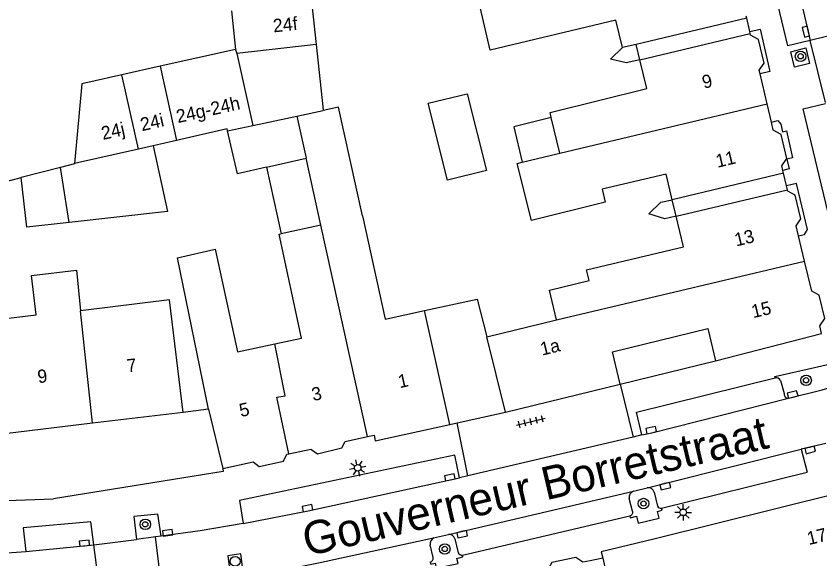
# Model space of a CAD drawing. Extents: x 132998 to 136004, y 396998 to 398512.
# Drawn here: x 133773.4 to 133834.3, y 397345 to 397386.1 of the extents above; entities that cross this region are included whole.
import ezdxf

# ---------------------------------------------------------------- set-up
doc = ezdxf.new("R2010")
doc.units = 0
for name, color, linetype in [('gg-afsc-erfafscheiding', 7, 'Continuous'), ('gg-afsc-muur', 7, 'Continuous'), ('gg-anno-huisnummerreeks BGT', 7, 'Continuous'), ('gg-anno-openbare ruimte label', 7, 'Continuous'), ('gg-bbg-bijgebouw', 7, 'Continuous'), ('gg-bbg-gedigitaliseerde bebouwing', 7, 'Continuous'), ('gg-bbg-gedigitaliseerde bebouwing onder overbouw', 7, 'Continuous'), ('gg-bbg-gedigitaliseerde bijgebouw', 7, 'Continuous'), ('gg-bbg-gedigitaliseerde overbouw', 7, 'Continuous'), ('gg-bbg-hoofdgebouw', 7, 'Continuous'), ('gg-bbg-luifel en loopbrug', 7, 'Continuous'), ('gg-bbg-pand overbouw', 7, 'Continuous'), ('gg-bbg-tussenscheiding', 7, 'Continuous'), ('gg-knt-verharding', 7, 'Continuous'), ('gg-knt-verharding nz', 7, 'Continuous'), ('gt-grn-weggrens', 7, 'Continuous'), ('gt-symb-boom', 7, 'Continuous'), ('gt-symb-kolk', 7, 'Continuous'), ('gt-symb-lichtmast', 7, 'Continuous'), ('gt-symb-rioolschacht', 7, 'Continuous'), ('gt-symb-tegel verharding', 7, 'Continuous')]:
    doc.layers.add(name, color=color, linetype=linetype)

# ---------------------------------------------------------------- blocks, each defined once
blk = doc.blocks.new('gt0-KOLK')
at = {"layer": 'gt-symb-kolk'}
blk.add_lwpolyline([(0, 0), (0.375, 0), (0.375, 0.4), (-0.375, 0.4), (-0.375, 0), (0, 0)], dxfattribs=at)
blk = doc.blocks.new('gt0-BOOM')
at = {"layer": 'gt-symb-boom'}
for radius in [0.4, 0.2]:
    blk.add_circle((0, 0), radius, dxfattribs=at)
blk = doc.blocks.new('gt0-LMAST')
at = {"layer": 'gt-symb-lichtmast'}
for p, q in [((-0.005, 0.246), (-0.005, 0.621)), ((-0.182, 0.173), (-0.447, 0.438)), ((0.172, 0.173), (0.437, 0.438)), ((-0.255, -0.004), (-0.63, -0.004)), ((-0.182, -0.181), (-0.447, -0.446)), ((-0.005, -0.254), (-0.005, -0.629)), ((0.437, -0.446), (0.172, -0.181)), ((0.245, -0.004), (0.62, -0.004))]:
    blk.add_line(p, q, dxfattribs=at)
blk.add_circle((-0.005, -0.004), 0.25, dxfattribs=at)
blk = doc.blocks.new('gt0-TEG1')
at = {"layer": 'gt-symb-tegel verharding'}
for p, q in [((-1.125, 0), (1.125, 0)), ((-0.9, -0.25), (-0.9, 0.25)), ((-0.45, -0.25), (-0.45, 0.25)), ((0, -0.25), (0, 0.25)), ((0.45, -0.25), (0.45, 0.25)), ((0.9, -0.25), (0.9, 0.25))]:
    blk.add_line(p, q, dxfattribs=at)
blk = doc.blocks.new('gt0-RS')
at = {"layer": 'gt-symb-rioolschacht'}
blk.add_lwpolyline([(-0.5, -0.5), (0.5, -0.5), (0.5, 0.5), (-0.5, 0.5)], close=True, dxfattribs=at)
blk.add_circle((0, 0), 0.375, dxfattribs=at)

msp = doc.modelspace()

# ---------------------------------------------------------------- linework, layer by layer
at = {"layer": 'gg-afsc-erfafscheiding'}
for points in [[(133820.665, 397382.77), (133819.62, 397382.54), (133818.429, 397382.813), (133819.335, 397383.7)], [(133823.411, 397370.934), (133822.544, 397370.745), (133821.332, 397371.112), (133822.239, 397371.999), (133823.113, 397372.185)]]:
    msp.add_lwpolyline(points, dxfattribs=at)
at = {"layer": 'gg-afsc-muur'}
for p, q in [((133771.651, 397373.304), (133773.818, 397373.86)), ((133819.18, 397358.214), (133826.399, 397359.978)), ((133788.001, 397356.312), (133786.08, 397356.08))]:
    msp.add_line(p, q, dxfattribs=at)
at = {"layer": 'gg-bbg-bijgebouw'}
for p, q in [((133789.735, 397386.493), (133790.045, 397383.568)), ((133790.045, 397383.568), (133784.333, 397382.288)), ((133784.333, 397382.288), (133781.431, 397381.637)), ((133776.792, 397374.623), (133773.818, 397373.86)), ((133806.837, 397355.288), (133810.491, 397356.096)), ((133806.265, 397355.161), (133806.837, 397355.288))]:
    msp.add_line(p, q, dxfattribs=at)
for points in [[(133781.431, 397381.637), (133778.41, 397380.96), (133777.838, 397374.921)], [(133777.838, 397374.921), (133777.835, 397374.891), (133776.792, 397374.623)]]:
    msp.add_lwpolyline(points, dxfattribs=at)
at = {"layer": 'gg-bbg-gedigitaliseerde bebouwing'}
for p, q in [((133820.391, 397383.924), (133819.335, 397383.7)), ((133820.687, 397382.676), (133820.665, 397382.77)), ((133814.594, 397375.697), (133813.951, 397378.404)), ((133796.508, 397370.263), (133795.392, 397375.338)), ((133811.755, 397375.022), (133814.594, 397375.697)), ((133796.508, 397370.263), (133793.502, 397369.61)), ((133788.001, 397356.312), (133785.64, 397367.782)), ((133809.065, 397361.791), (133814.353, 397363.079))]:
    msp.add_line(p, q, dxfattribs=at)
for points in [[(133819.335, 397383.7), (133818.838, 397385.788), (133809.329, 397383.513), (133808.556, 397386.762)], [(133813.951, 397378.404), (133813.858, 397378.793), (133821.178, 397380.613), (133820.687, 397382.676)], [(133799.648, 397370.957), (133797.843, 397379.191), (133796.676, 397378.942)], [(133817.802, 397372.975), (133818.046, 397371.993), (133812.45, 397370.604), (133811.376, 397374.932), (133811.755, 397375.022)], [(133823.113, 397372.185), (133822.651, 397374.128), (133817.802, 397372.975)], [(133799.648, 397370.957), (133801.363, 397363.133), (133804.35, 397363.787)], [(133814.353, 397363.079), (133813.819, 397365.322), (133816.827, 397366.055), (133816.632, 397366.874), (133823.962, 397368.618), (133823.411, 397370.934)], [(133793.03, 397361.269), (133795.046, 397361.706), (133793.341, 397369.575), (133793.502, 397369.61)], [(133785.64, 397367.782), (133788.51, 397368.43), (133790.193, 397360.655), (133793.03, 397361.269)], [(133764.465, 397362.205), (133774.947, 397363.468), (133774.588, 397366.445), (133777.985, 397366.855), (133778.31, 397363.775)], [(133786.08, 397356.08), (133785.051, 397364.589), (133778.31, 397363.775)]]:
    msp.add_lwpolyline(points, dxfattribs=at)
at = {"layer": 'gg-bbg-gedigitaliseerde bebouwing onder overbouw'}
for p, q in [((133828.754, 397385.928), (133820.391, 397383.924)), ((133820.665, 397382.77), (133829.018, 397384.758)), ((133831.543, 397374.189), (133823.113, 397372.185)), ((133823.411, 397370.934), (133831.844, 397372.94))]:
    msp.add_line(p, q, dxfattribs=at)
at = {"layer": 'gg-bbg-gedigitaliseerde bijgebouw'}
for p, q in [((133795.797, 397387.192), (133796.147, 397383.939)), ((133796.147, 397383.939), (133796.655, 397379.209)), ((133796.655, 397379.209), (133796.676, 397378.942)), ((133785.57, 397376.666), (133783.801, 397376.26)), ((133792.397, 397374.651), (133795.392, 397375.338))]:
    msp.add_line(p, q, dxfattribs=at)
for points in [[(133804.635, 397379.487), (133807.594, 397380.194), (133809.049, 397374.382), (133806.09, 397373.674), (133804.635, 397379.487)], [(133789.437, 397377.397), (133789.403, 397377.545), (133785.57, 397376.666)], [(133792.397, 397374.651), (133790.184, 397374.143), (133789.437, 397377.397)], [(133783.801, 397376.26), (133784.881, 397371.281), (133777.433, 397370.453)], [(133777.433, 397370.453), (133774.236, 397370.098), (133773.818, 397373.86)], [(133804.35, 397363.787), (133808.346, 397364.663), (133809.065, 397361.791)]]:
    msp.add_lwpolyline(points, dxfattribs=at)
at = {"layer": 'gg-bbg-gedigitaliseerde overbouw'}
for p, q in [((133820.665, 397382.77), (133820.391, 397383.924)), ((133823.411, 397370.934), (133823.113, 397372.185))]:
    msp.add_line(p, q, dxfattribs=at)
at = {"layer": 'gg-bbg-hoofdgebouw'}
for p, q in [((133828.754, 397385.928), (133828.718, 397386.088)), ((133830.301, 397379.434), (133829.767, 397381.706)), ((133830.625, 397378.057), (133830.301, 397379.434)), ((133831.543, 397374.189), (133831.491, 397374.405)), ((133833.139, 397367.531), (133832.682, 397369.447)), ((133826.399, 397359.978), (133834.423, 397362.038)), ((133810.491, 397356.096), (133819.18, 397358.214)), ((133786.08, 397356.08), (133779.209, 397355.252)), ((133788.001, 397356.312), (133789.077, 397351.832)), ((133779.209, 397355.252), (133772.56, 397354.45)), ((133837.32, 397350.37), (133821.81, 397346.5)), ((133817.857, 397345.028), (133818.409, 397342.62))]:
    msp.add_line(p, q, dxfattribs=at)
for points in [[(133829.767, 397381.706), (133829.701, 397381.986), (133830.072, 397382.529), (133829.641, 397384.326), (133829.044, 397384.644), (133829.018, 397384.758)], [(133831.491, 397374.405), (133831.407, 397374.754), (133831.783, 397375.31), (133831.358, 397377.118), (133830.77, 397377.439), (133830.625, 397378.057)], [(133832.682, 397369.447), (133832.502, 397370.199), (133832.857, 397370.723), (133832.427, 397372.52), (133831.871, 397372.829), (133831.844, 397372.94)], [(133834.423, 397362.038), (133834.288, 397362.638), (133834.681, 397363.175), (133834.251, 397364.95), (133833.682, 397365.257), (133833.139, 397367.531)], [(133819.18, 397358.214), (133818.59, 397360.65), (133825.81, 397362.42), (133826.399, 397359.978)], [(133800.029, 397354.245), (133800.545, 397354.356), (133800.628, 397353.913), (133806.265, 397355.161)], [(133794.077, 397352.936), (133795.743, 397353.304), (133796.26, 397352.94), (133798.081, 397353.391), (133798.334, 397353.882), (133800.029, 397354.245)], [(133789.077, 397351.832), (133791.383, 397352.329), (133791.837, 397351.975), (133793.673, 397352.379), (133793.927, 397352.903), (133794.077, 397352.936)], [(133821.81, 397346.5), (133817.74, 397345.51), (133817.857, 397345.028)], [(133816.891, 397344.843), (133816.342, 397344.725), (133815.801, 397345.083), (133813.997, 397344.7), (133813.64, 397344.078)]]:
    msp.add_lwpolyline(points, dxfattribs=at)
at = {"layer": 'gg-bbg-luifel en loopbrug'}
msp.add_line((133792.397, 397374.651), (133793.502, 397369.61), dxfattribs=at)
msp.add_lwpolyline([(133813.951, 397378.404), (133811.119, 397377.7), (133811.755, 397375.022)], dxfattribs=at)
at = {"layer": 'gg-bbg-pand overbouw'}
for p, q in [((133828.982, 397384.919), (133828.754, 397385.928)), ((133829.018, 397384.758), (133828.982, 397384.919)), ((133831.772, 397373.237), (133831.543, 397374.189)), ((133831.844, 397372.94), (133831.772, 397373.237))]:
    msp.add_line(p, q, dxfattribs=at)
at = {"layer": 'gg-bbg-tussenscheiding'}
for p, q in [((133796.147, 397383.939), (133790.14, 397383.246)), ((133790.045, 397383.568), (133790.14, 397383.246)), ((133790.14, 397383.246), (133791.357, 397377.806)), ((133784.333, 397382.288), (133785.57, 397376.666)), ((133782.697, 397376.007), (133781.431, 397381.637)), ((133794.692, 397378.518), (133796.676, 397378.942)), ((133814.594, 397375.697), (133830.301, 397379.434)), ((133791.357, 397377.806), (133794.692, 397378.518)), ((133794.692, 397378.518), (133795.392, 397375.338)), ((133789.437, 397377.397), (133791.357, 397377.806)), ((133782.697, 397376.007), (133777.838, 397374.921)), ((133783.801, 397376.26), (133782.697, 397376.007)), ((133777.433, 397370.453), (133776.792, 397374.623)), ((133800.029, 397354.245), (133796.508, 397370.263)), ((133814.353, 397363.079), (133833.139, 397367.531)), ((133779.209, 397355.252), (133778.31, 397363.775)), ((133806.265, 397355.161), (133804.35, 397363.787)), ((133810.491, 397356.096), (133809.065, 397361.791))]:
    msp.add_line(p, q, dxfattribs=at)
msp.add_lwpolyline([(133794.077, 397352.936), (133793.172, 397357.218), (133793.805, 397357.333), (133793.03, 397361.269)], dxfattribs=at)
at = {"layer": 'gg-knt-verharding'}
for p, q in [((133837.489, 397385.225), (133833.572, 397384.232)), ((133834.709, 397379.555), (133833.572, 397384.232)), ((133831.308, 397358.484), (133831.597, 397357.497)), ((133820.155, 397354.211), (133807.623, 397351.26)), ((133820.823, 397354.368), (133820.155, 397354.211)), ((133834.749, 397353.709), (133832.885, 397353.281)), ((133832.885, 397353.281), (133833.324, 397351.539)), ((133822.294, 397348.83), (133833.324, 397351.539)), ((133807.623, 397351.26), (133807.001, 397351.114)), ((133820.168, 397350.107), (133821.223, 397350.367)), ((133821.746, 397350.036), (133822.004, 397348.97)), ((133769.55, 397349.3), (133776.26, 397349.53)), ((133820.106, 397348.587), (133819.856, 397349.565)), ((133807.221, 397345.261), (133819.91, 397348.243)), ((133783.98, 397346.641), (133782.531, 397346.458)), ((133784.415, 397346.697), (133783.98, 397346.641)), ((133784.485, 397342.644), (133783.98, 397346.641)), ((133805.046, 397346.568), (133806.162, 397346.83)), ((133779.301, 397346.05), (133782.531, 397346.458)), ((133779.827, 397342.042), (133779.301, 397346.05)), ((133805.01, 397345.08), (133804.793, 397346.054)), ((133806.651, 397346.508), (133806.895, 397345.446)), ((133768.809, 397345.161), (133774.15, 397345.533))]:
    msp.add_line(p, q, dxfattribs=at)
for points in [[(133833.572, 397384.232), (133831.86, 397383.845), (133827.752, 397401.007), (133829.485, 397401.373)], [(133828.982, 397384.919), (133829.785, 397385.1), (133830.511, 397381.881), (133829.767, 397381.706)], [(133832.102, 397383.383), (133833.223, 397383.687), (133833.513, 397382.507), (133832.37, 397382.231), (133832.102, 397383.383)], [(133837.686, 397367.174), (133835.976, 397366.78), (133833.021, 397379.075), (133834.728, 397379.478)], [(133830.625, 397378.057), (133831.111, 397378.171), (133831.326, 397377.913), (133831.463, 397377.329), (133831.755, 397377.398), (133832.234, 397375.353), (133831.796, 397375.25), (133831.967, 397374.52), (133831.491, 397374.405)], [(133832.682, 397369.447), (133833.131, 397369.555), (133833.354, 397369.915), (133832.533, 397373.42), (133831.772, 397373.237)], [(133830.91, 397358.691), (133830.89, 397358.795), (133834.989, 397359.729)], [(133820.823, 397354.368), (133820.408, 397356.101), (133830.91, 397358.691)], [(133831.927, 397357.145), (133834.465, 397357.784), (133835.395, 397358.07)], [(133807.001, 397351.114), (133806.654, 397352.835), (133790.342, 397349.413), (133790.618, 397347.672)], [(133789.077, 397351.832), (133789.114, 397351.601), (133776.26, 397349.53)], [(133819.91, 397348.243), (133819.927, 397348.099), (133820.407, 397348.211), (133820.54, 397347.687), (133822.136, 397348.072), (133822.007, 397348.578), (133822.357, 397348.683), (133822.294, 397348.83)], [(133784.415, 397346.697), (133784.167, 397348.365), (133782.344, 397348.19), (133782.531, 397346.458)], [(133779.301, 397346.05), (133779.078, 397347.778), (133773.965, 397347.327), (133774.15, 397345.533)], [(133790.618, 397347.672), (133787.352, 397347.1), (133784.415, 397346.697)], [(133804.774, 397344.728), (133804.82, 397344.584), (133805.164, 397344.656), (133805.236, 397344.278), (133806.895, 397344.633), (133806.793, 397345.015), (133807.248, 397345.126), (133807.221, 397345.261)]]:
    msp.add_lwpolyline(points, dxfattribs=at)
for centre, radius, start, end in [((133830.979, 397358.337), 0.361, 24.0615, 100.98057), ((133831.892, 397357.443), 0.3, 169.61578, 276.689), ((133821.308, 397349.923), 0.452, 14.48478, 100.85682), ((133820.325, 397349.656), 0.478, 109.21559, 190.93101), ((133819.857, 397348.501), 0.263, 281.58315, 19.07069), ((133822.246, 397349.102), 0.276, 208.5219, 279.93945), ((133806.232, 397346.404), 0.431, 13.89514, 99.37612), ((133805.276, 397346.136), 0.489, 117.9749, 189.61063), ((133807.195, 397345.594), 0.334, 206.3163, 274.53521), ((133804.708, 397345.028), 0.307, 282.50373, 9.81615)]:
    msp.add_arc(centre, radius, start, end, dxfattribs=at)
at = {"layer": 'gg-knt-verharding nz'}
for p, q in [((133829.485, 397401.373), (133833.572, 397384.232)), ((133774.15, 397345.533), (133779.301, 397346.05))]:
    msp.add_line(p, q, dxfattribs=at)
for points in [[(133820.823, 397354.368), (133821.568, 397354.537), (133831.927, 397357.145)], [(133821.223, 397350.367), (133822.538, 397350.679), (133832.885, 397353.281)], [(133790.618, 397347.672), (133795.538, 397348.627), (133807.001, 397351.114)], [(133806.162, 397346.83), (133807.165, 397347.047), (133820.168, 397350.107)], [(133794.561, 397344.325), (133796.322, 397344.69), (133805.046, 397346.568)]]:
    msp.add_lwpolyline(points, dxfattribs=at)
at = {"layer": 'gt-grn-weggrens'}
for p, q in [((133819.18, 397358.214), (133820.155, 397354.211)), ((133807.623, 397351.26), (133806.837, 397355.288)), ((133817.857, 397345.028), (133816.891, 397344.843))]:
    msp.add_line(p, q, dxfattribs=at)

# ---------------------------------------------------------------- block references
at = {"layer": 'gt-symb-boom'}
for p in [(133832.834, 397383.042), (133833.251, 397358.507), (133820.939, 397349.174), (133783.208, 397347.598), (133805.885, 397345.734)]:
    msp.add_blockref('gt0-BOOM', p, dxfattribs=at)
at = {"layer": 'gt-symb-kolk'}
for p, rotation in [((133833.423, 397384.951), 103.4801262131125), ((133832.276, 397357.237), 14.785868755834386), ((133821.568, 397354.537), 12.77124256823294), ((133833.511, 397353.427), -165.40804379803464), ((133806.321, 397350.963), 12.47907180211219), ((133822.538, 397350.679), -165.8815587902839), ((133795.538, 397348.627), 11.534620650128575), ((133784.924, 397346.761), 7.201087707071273), ((133807.165, 397347.047), -167.82745900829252), ((133778.619, 397345.974), 5.625060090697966)]:
    msp.add_blockref('gt0-KOLK', p, dxfattribs=dict(at, rotation=rotation))
at = {"layer": 'gt-symb-lichtmast', "rotation": 11.82670392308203}
msp.add_blockref('gt0-LMAST', (133799.295, 397351.874), dxfattribs=at)
at = {"layer": 'gt-symb-lichtmast'}
msp.add_blockref('gt0-LMAST', (133823.951, 397348.512), dxfattribs=at)
at = {"layer": 'gt-symb-rioolschacht', "rotation": 7.870920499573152}
msp.add_blockref('gt0-RS', (133790.011, 397344.797), dxfattribs=at)
at = {"layer": 'gt-symb-tegel verharding', "rotation": 13.702889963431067}
msp.add_blockref('gt0-TEG1', (133812.408, 397355.372), dxfattribs=at)

# ---------------------------------------------------------------- texts
at = {"layer": 'gg-anno-huisnummerreeks BGT'}
for s, rotation, p in [('24f', 6, (133792.931, 397384.851)), ('9', 13.5, (133825.51, 397380.582)), ('24g-24h', 12.6, (133785.671, 397377.978)), ('24i', 12.6, (133782.957, 397377.369)), ('24j', 12.6, (133779.994, 397376.704)), ('11', 13.4, (133826.541, 397374.596)), ('13', 13.5, (133827.962, 397368.637)), ('15', 13.2, (133829.244, 397363.21)), ('1a', 13.7, (133813.251, 397360.371)), ('7', 6.9, (133781.859, 397359.097)), ('9', 6.9, (133775.101, 397358.282)), ('1', 12.5, (133802.473, 397357.906)), ('3', 12.4, (133795.922, 397356.926)), ('5', 12.5, (133790.444, 397355.718)), ('17', 13.6, (133833.455, 397346.024))]:
    msp.add_text(s, height=1, rotation=rotation, dxfattribs=at).set_placement(p)
at = {"layer": 'gg-anno-openbare ruimte label'}
msp.add_text('Gouverneur Borretstraat', height=2.5, rotation=13.2, dxfattribs=at).set_placement((133795.456, 397345.167))

doc.saveas('drawing.dxf')
